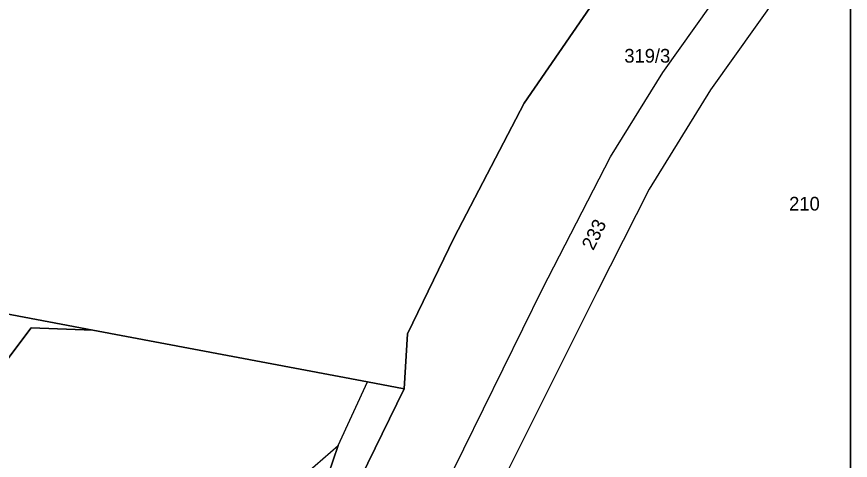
# Model space of a CAD drawing. Extents: x -598233 to -596890, y -1157848 to -1156431.
# Drawn here: x -596993.7 to -596890.5, y -1156837.2 to -1156782.2 of the extents above; entities that cross this region are included whole.
import ezdxf

# ---------------------------------------------------------------- set-up
doc = ezdxf.new("R2010")
doc.units = 0
for name, color, linetype in [('Level 1', 7, 'Continuous'), ('Level 4', 7, 'Continuous'), ('Level 57', 7, 'Continuous'), ('Level 60', 7, 'Continuous'), ('Vrstva 60', 7, 'Continuous'), ('zajmove_uzemi', 7, 'Continuous')]:
    doc.layers.add(name, color=color, linetype=linetype)

msp = doc.modelspace()

# ---------------------------------------------------------------- linework, layer by layer
at = {"layer": 'Level 1'}
for points in [[(-596945.71, -1156828.34), (-596945.29, -1156821.53), (-596939.52, -1156809.57), (-596930.84, -1156792.95), (-596911.95, -1156765.45)], [(-596941.49, -1156861.58), (-596942.26, -1156861.06), (-596943.86, -1156859.12), (-596944.8, -1156857.38), (-596945.58, -1156855.42), (-596945.8, -1156853.32), (-596945.5, -1156850.95), (-596943.21, -1156845.69), (-596928.59, -1156815.94), (-596920.16, -1156799.59), (-596913.69, -1156789.14), (-596903.77, -1156775.19), (-596902.21, -1156773.23), (-596900.71, -1156772.23), (-596899.1, -1156771.72), (-596897.03, -1156771.62), (-596894.44, -1156771.96), (-596892.66, -1156772.74)], [(-596894.26, -1156775.04), (-596896.64, -1156776.22), (-596899.26, -1156779.31), (-596907.77, -1156791.27), (-596915.37, -1156803.61), (-596921.8, -1156816.33), (-596933.39, -1156839.44), (-596934.52, -1156841.97), (-596940.15, -1156853.66), (-596940.9, -1156855.13), (-596941.55, -1156857.46), (-596941.84, -1156859.86), (-596941.49, -1156861.58)], [(-596996.73, -1156818.73), (-597003.8, -1156836.55), (-596991.93, -1156820.77), (-596984.26, -1156821.09)], [(-596996.73, -1156818.73), (-596984.26, -1156821.09)], [(-596984.26, -1156821.09), (-596950.24, -1156827.49)], [(-596953.9, -1156835.37), (-596950.24, -1156827.49)], [(-596950.24, -1156827.49), (-596945.71, -1156828.34)], [(-596959.25, -1156856.05), (-596945.71, -1156828.34)], [(-596970.99, -1156850.25), (-596953.9, -1156835.37)], [(-596953.9, -1156835.37), (-596960.69, -1156855.35)]]:
    msp.add_lwpolyline(points, dxfattribs=at)
at = {"layer": 'Level 60'}
for points in [[(-596911.95, -1156765.45), (-596930.84, -1156792.95), (-596939.52, -1156809.57), (-596945.29, -1156821.53), (-596945.71, -1156828.34), (-596950.24, -1156827.49), (-596984.26, -1156821.09), (-596996.73, -1156818.73), (-597019.57, -1156814.43), (-597041.75, -1156810.91), (-597075.28, -1156795.94)], [(-596899.26, -1156779.31), (-596907.77, -1156791.27), (-596915.37, -1156803.61), (-596921.8, -1156816.33), (-596933.39, -1156839.44), (-596934.52, -1156841.97), (-596940.15, -1156853.66), (-596940.9, -1156855.13), (-596941.55, -1156857.46), (-596941.84, -1156859.86), (-596941.49, -1156861.58), (-596942.26, -1156861.06), (-596943.86, -1156859.12), (-596944.8, -1156857.38), (-596945.58, -1156855.42), (-596945.8, -1156853.32), (-596945.5, -1156850.95), (-596943.21, -1156845.69), (-596928.59, -1156815.94), (-596920.16, -1156799.59), (-596913.69, -1156789.14), (-596903.77, -1156775.19)]]:
    msp.add_lwpolyline(points, dxfattribs=at)
for points in [[(-596996.73, -1156818.73), (-596984.26, -1156821.09), (-596991.93, -1156820.77), (-597003.8, -1156836.55)], [(-596953.9, -1156835.37), (-596950.24, -1156827.49), (-596945.71, -1156828.34), (-596959.25, -1156856.05), (-596960.69, -1156855.35)], [(-596953.9, -1156835.37), (-596960.69, -1156855.35), (-596968.38, -1156851.4), (-596970.99, -1156850.25)]]:
    msp.add_lwpolyline(points, close=True, dxfattribs=at)
at = {"layer": 'Vrstva 60'}
for points in [[(-596890.46, -1157848.46), (-596890.46, -1156430.86), (-596983.04, -1156430.86), (-596990.44, -1156433.91), (-596993.19, -1156433.76), (-597008.19, -1156432.93), (-597020.25, -1156432.27), (-597021.76, -1156432.84), (-597039.48, -1156439.55), (-597043.96, -1156441.25), (-597051.15, -1156448.54), (-597059.31, -1156456.81), (-597060.92, -1156460.09)], [(-596911.95, -1156765.45), (-596930.84, -1156792.95), (-596939.52, -1156809.57), (-596945.29, -1156821.53), (-596945.71, -1156828.34), (-596959.25, -1156856.05), (-596960.73, -1156859.08), (-596964.91, -1156867.7), (-596968.48, -1156875.52), (-596979.19, -1156896.14), (-596990.38, -1156914.69)], [(-596988.69, -1156930.77), (-596970.47, -1156900.93), (-596962.55, -1156885.73), (-596955.51, -1156871.69), (-596953.78, -1156869.49), (-596950.55, -1156867.45), (-596948.08, -1156867.08), (-596945.38, -1156867.2), (-596941.49, -1156861.58), (-596942.26, -1156861.06), (-596943.86, -1156859.12), (-596944.8, -1156857.38), (-596945.58, -1156855.42), (-596945.8, -1156853.32), (-596945.5, -1156850.95), (-596943.21, -1156845.69), (-596928.59, -1156815.94), (-596920.16, -1156799.59), (-596913.69, -1156789.14), (-596903.77, -1156775.19)], [(-596890.46, -1156855.68), (-596890.46, -1156778.4)], [(-596899.26, -1156779.31), (-596907.77, -1156791.27), (-596915.37, -1156803.61), (-596921.8, -1156816.33), (-596933.39, -1156839.44)], [(-596991.57, -1156905.96), (-596993.06, -1156895.24), (-596992.12, -1156880.31), (-596988.68, -1156875.31), (-596993.5, -1156872.93), (-596982.31, -1156851.23), (-596981.54, -1156851.58), (-596978.84, -1156848.75), (-596972.13, -1156849.75), (-596970.99, -1156850.25), (-596953.9, -1156835.37), (-596950.24, -1156827.49), (-596984.26, -1156821.09), (-596991.93, -1156820.77), (-597003.8, -1156836.55), (-596996.73, -1156818.73), (-597019.57, -1156814.43), (-597037.24, -1156846.9), (-597060.21, -1156902.91), (-597080.75, -1156903.68), (-597102.01, -1156917.6)]]:
    msp.add_lwpolyline(points, dxfattribs=at)
at = {"layer": 'zajmove_uzemi'}
msp.add_lwpolyline([(-598232.89, -1156430.86), (-596890.46, -1156430.86), (-596890.46, -1157848.46), (-598232.89, -1157848.46)], close=True, dxfattribs=at)

# ---------------------------------------------------------------- texts
at = {"layer": 'Level 4'}
msp.add_text('233', height=1.7, rotation=63.9089, dxfattribs=at).set_placement((-596922.29, -1156811.28))
at = {"layer": 'Level 57'}
for s, p in [('319/3', (-596918.45, -1156787.92)), ('210', (-596898.04, -1156806.25))]:
    msp.add_text(s, height=1.7, dxfattribs=at).set_placement(p)

doc.saveas('drawing.dxf')
